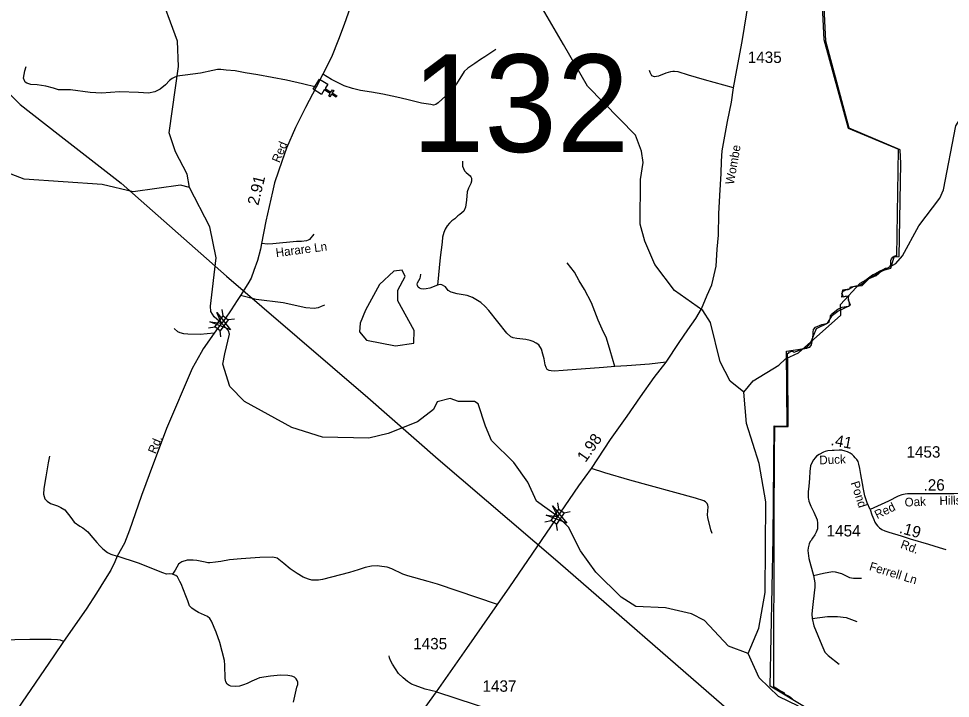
# Model space of a CAD drawing. Extents: x 2220236 to 2384410, y 720751 to 894131.
# Drawn here: x 2304658 to 2314848, y 827438 to 834873 of the extents above; entities that cross this region are included whole.
import ezdxf

# ---------------------------------------------------------------- set-up
doc = ezdxf.new("R2010")
doc.units = 0
for name, color, linetype in [('Exist Boundary Political City Limit New', 7, 'Continuous'), ('Exist Boundary Political City Limit New InsideOut', 7, 'Continuous'), ('Exist Cultural Church CELL', 7, 'Continuous'), ('Exist Hydrographic Creek Single Shore', 7, 'Continuous'), ('Exist Hydrographic Misc Water Feature', 7, 'Continuous'), ('Exist Hydrographic Pond Under 1500 Sq Ft', 7, 'Continuous'), ('Exist Road Non-System Type 51', 7, 'Continuous'), ('Exist Road Non-System Type 51 Label', 7, 'Continuous'), ('Exist Road Secondary Mileage Hundredths English Label', 7, 'Continuous'), ('Exist Road Secondary Structure Standard Bridge Attributed CELL', 7, 'Continuous'), ('Exist Road Secondary Structure Standard Bridge CELL', 7, 'Continuous'), ('Exist Road Secondary Structure Standard Bridge Number Label', 7, 'Continuous'), ('Exist Road Secondary Type 51 Attributed', 7, 'Continuous'), ('Exist Road Secondary Type 51 Label', 7, 'Continuous'), ('Exist Road Secondary Type 51 Number Label', 7, 'Continuous'), ('Exist Utilities Electrical Transmission Line', 7, 'Continuous'), ('Map Preparation Boundary City Limit Buffer Line', 7, 'Continuous')]:
    doc.layers.add(name, color=color, linetype=linetype)

msp = doc.modelspace()

# ---------------------------------------------------------------- linework, layer by layer
at = {"layer": 'Exist Boundary Political City Limit New'}
msp.add_lwpolyline([(2313122, 827429), (2313102, 827443), (2313079, 827463), (2313043, 827482), (2313030, 827497), (2312979, 827525), (2312939, 827551), (2312916, 827564), (2312922, 829394), (2312924, 830079), (2312927, 830411), (2313074, 830411), (2313075, 830411), (2313069, 831096), (2313068, 831211), (2313084, 831222), (2313087, 831224), (2313114, 831236), (2313128, 831232), (2313141, 831226), (2313158, 831233), (2313208, 831252), (2313239, 831263), (2313277, 831268), (2313298, 831274), (2313311, 831278), (2313331, 831304), (2313341, 831359), (2313345, 831395), (2313347, 831411), (2313348, 831445), (2313352, 831473), (2313375, 831497), (2313442, 831526), (2313492, 831540), (2313522, 831554), (2313536, 831612), (2313538, 831623), (2313538, 831624), (2313544, 831633), (2313548, 831639), (2313568, 831655), (2313619, 831695), (2313664, 831716), (2313710, 831723), (2313736, 831729), (2313746, 831736), (2313746, 831760), (2313743, 831775), (2313738, 831794), (2313735, 831804), (2313736, 831820), (2313737, 831836), (2313710, 831833), (2313698, 831832), (2313678, 831827), (2313667, 831857), (2313663, 831867), (2313667, 831881), (2313682, 831898), (2313689, 831901), (2313701, 831905), (2313729, 831912), (2313746, 831916), (2313748, 831918), (2313758, 831938), (2313766, 831940), (2313814, 831950), (2313816, 831950), (2313860, 831956), (2313866, 831960), (2313901, 831988), (2313920, 832013), (2313953, 832038), (2313958, 832042), (2313966, 832049), (2313995, 832070), (2314030, 832085), (2314072, 832112), (2314115, 832130), (2314138, 832144), (2314164, 832147), (2314186, 832163), (2314197, 832183), (2314199, 832208), (2314199, 832228), (2314205, 832245), (2314218, 832265), (2314234, 832276), (2314252, 832282), (2314263, 832276), (2314282, 833440), (2314283, 833441), (2313733, 833673), (2313467, 834640), (2313416, 835691)], dxfattribs=at)
at = {"layer": 'Exist Boundary Political City Limit New InsideOut'}
msp.add_lwpolyline([(2313289, 827322), (2312877, 827570), (2312910, 829191), (2312921, 830420), (2313064, 830414), (2313058, 831235), (2313229, 831262), (2313284, 831284), (2313317, 831322), (2313383, 831482), (2313503, 831542), (2313558, 831630), (2313619, 831674), (2313756, 831740), (2313734, 831795), (2313734, 831839), (2313663, 831828), (2313674, 831905), (2313740, 831916), (2313784, 831944), (2313882, 831955), (2313959, 832032), (2314036, 832065), (2314097, 832114), (2314196, 832142), (2314234, 832268), (2314289, 832273), (2314305, 833290), (2314300, 833439), (2313740, 833676), (2313487, 834627), (2313437, 835671)], dxfattribs=at)
at = {"layer": 'Exist Cultural Church CELL'}
msp.add_lwpolyline([(2308038, 834156), (2308009, 834108), (2308074, 834068), (2308090, 834096), (2308104, 834087), (2308087, 834060), (2308139, 834029), (2308131, 834015), (2308079, 834046), (2308063, 834019), (2308049, 834027), (2308066, 834055), (2308000, 834094), (2307970, 834045), (2307879, 834100), (2307947, 834212)], close=True, dxfattribs=at)
at = {"layer": 'Exist Hydrographic Creek Single Shore'}
for points in [[(2306528, 833027), (2306502, 833170), (2306374, 833417), (2306305, 833625), (2306406, 834351), (2306394, 834626), (2306180, 835215), (2306117, 835632), (2306123, 835865), (2306163, 835998), (2306160, 836248), (2306067, 836447), (2305745, 836936), (2305519, 836983)], [(2312591, 830787), (2312690, 830912), (2312971, 831081), (2313045, 831150), (2313187, 831218), (2313649, 831631), (2313647, 831746), (2313862, 831981), (2314251, 832194), (2314325, 832279), (2314504, 832605), (2314734, 832909), (2314775, 833000), (2314909, 833701), (2315064, 833944), (2315188, 834047), (2315405, 834115)], [(2312638, 827930), (2312421, 828010), (2312160, 828291), (2312018, 828364), (2311734, 828428), (2311409, 828441), (2311249, 828546), (2310971, 828820), (2310802, 829050), (2310673, 829310), (2310555, 829426), (2310322, 829595), (2310228, 829804), (2310075, 830018), (2309831, 830257), (2309763, 830415), (2309685, 830661), (2309644, 830686), (2309469, 830685), (2309377, 830718), (2309235, 830682), (2309195, 830599), (2309021, 830464), (2308698, 830335), (2308490, 830284), (2307982, 830296), (2307647, 830401), (2307128, 830685), (2306968, 830849), (2306890, 831092), (2306914, 831208), (2306963, 831423), (2306952, 831457), (2306878, 831541), (2306798, 831611), (2306761, 831668), (2306757, 831729), (2306819, 832257), (2306749, 832596), (2306528, 833027)], [(2312638, 827930), (2312752, 828204), (2312823, 828597), (2312830, 829589), (2312758, 830006), (2312620, 830443), (2312591, 830787)], [(2313187, 827352), (2312969, 827458), (2312759, 827663), (2312638, 827930)]]:
    msp.add_lwpolyline(points, dxfattribs=at)
at = {"layer": 'Exist Hydrographic Misc Water Feature'}
for points in [[(2306528, 833027), (2306428, 833052), (2305912, 832978), (2305570, 833060), (2304720, 833117), (2304577, 833173), (2304468, 833290), (2304221, 833828), (2304126, 834110), (2303915, 834390), (2303829, 834600), (2303836, 834748), (2304022, 835202), (2304110, 835619), (2304091, 835825), (2303937, 836140)], [(2312591, 830787), (2312441, 830909), (2312329, 831118), (2312225, 831550), (2312140, 831681), (2311830, 831901), (2311618, 832185), (2311507, 832439), (2311455, 832624), (2311458, 833113), (2311490, 833299), (2311472, 833423), (2311403, 833597), (2310881, 834133), (2310618, 834589), (2310338, 835070), (2309908, 835538), (2309591, 835617)]]:
    msp.add_lwpolyline(points, dxfattribs=at)
at = {"layer": 'Exist Hydrographic Pond Under 1500 Sq Ft'}
msp.add_lwpolyline([(2308779, 831294), (2308979, 831322), (2308985, 831463), (2308807, 831787), (2308806, 831902), (2308887, 832053), (2308853, 832121), (2308762, 832110), (2308605, 831966), (2308450, 831684), (2308393, 831541), (2308386, 831448), (2308462, 831356), (2308779, 831294)], dxfattribs=at)
at = {"layer": 'Exist Road Non-System Type 51'}
for points in [[(2309876, 834535), (2309758, 834457), (2309710, 834427), (2309646, 834384), (2309570, 834333), (2309532, 834295), (2309446, 834159), (2309399, 834100), (2309330, 834029), (2309245, 833951), (2309220, 833935), (2309197, 833928), (2309165, 833933), (2309066, 833948), (2308905, 833990), (2308796, 834015), (2308642, 834047), (2308518, 834070), (2308396, 834086), (2308309, 834107), (2308220, 834139), (2308154, 834169), (2308080, 834208), (2307984, 834267)], [(2307913, 834125), (2307764, 834160), (2307588, 834200), (2307274, 834260), (2307136, 834281), (2307026, 834302), (2306928, 834308), (2306868, 834315), (2306834, 834315), (2306781, 834304), (2306646, 834278), (2306481, 834256), (2306391, 834242), (2306359, 834228), (2306336, 834219), (2306308, 834198), (2306264, 834150), (2306207, 834102), (2306147, 834072), (2306079, 834058), (2305968, 834066), (2305762, 834072), (2305565, 834059), (2305441, 834065), (2305225, 834095), (2305136, 834095), (2305093, 834095), (2305040, 834113), (2304955, 834136), (2304861, 834148), (2304790, 834152), (2304748, 834168), (2304728, 834178), (2304712, 834221), (2304725, 834301), (2304742, 834349)], [(2312476, 834117), (2312370, 834144), (2312159, 834204), (2311986, 834254), (2311872, 834291), (2311830, 834294), (2311812, 834294), (2311786, 834290), (2311738, 834277), (2311657, 834242), (2311613, 834236), (2311583, 834246), (2311564, 834283), (2311558, 834305)], [(2309512, 833315), (2309514, 833258), (2309535, 833208), (2309551, 833190), (2309595, 833152), (2309604, 833143), (2309610, 833127), (2309612, 833097), (2309604, 833071), (2309579, 833018), (2309565, 832978), (2309556, 832886), (2309547, 832812), (2309528, 832768), (2309484, 832730), (2309460, 832715), (2309430, 832685), (2309395, 832661), (2309371, 832636), (2309345, 832606), (2309324, 832570), (2309310, 832534), (2309295, 832483), (2309291, 832429), (2309267, 832259), (2309238, 831959)], [(2307887, 832516), (2307839, 832458), (2307826, 832450), (2307806, 832444), (2307750, 832435), (2307696, 832434), (2307438, 832410), (2307384, 832407), (2307315, 832414)], [(2311177, 831068), (2311128, 831243), (2311088, 831379), (2311042, 831478), (2310998, 831576), (2310922, 831763), (2310847, 831912), (2310790, 832006), (2310736, 832098), (2310659, 832201)], [(2309238, 831959), (2309155, 831926), (2309117, 831918), (2309085, 831913), (2309061, 831917), (2309043, 831923), (2309029, 831937), (2309021, 831953), (2309018, 831967), (2309022, 831983), (2309048, 832035), (2309052, 832047), (2309057, 832077)], [(2311177, 831068), (2311055, 831057), (2310614, 831026), (2310514, 831017), (2310482, 831019), (2310460, 831023), (2310440, 831036), (2310426, 831056), (2310417, 831086), (2310405, 831150), (2310392, 831204), (2310377, 831256), (2310347, 831305), (2310319, 831325), (2310287, 831343), (2310252, 831352), (2310206, 831362), (2310106, 831373), (2310068, 831380), (2310040, 831394), (2309998, 831432), (2309799, 831681), (2309761, 831725), (2309714, 831768), (2309622, 831823), (2309565, 831845), (2309455, 831862), (2309389, 831881), (2309357, 831900), (2309325, 831938), (2309286, 831962), (2309268, 831965), (2309238, 831959)], [(2308005, 831738), (2307967, 831726), (2307934, 831711), (2307891, 831704), (2307799, 831710), (2307551, 831765), (2307256, 831802), (2307084, 831843)], [(2306796, 831431), (2306642, 831419), (2306509, 831422), (2306464, 831426), (2306424, 831435), (2306400, 831447), (2306358, 831484)], [(2311740, 831116), (2311559, 831094), (2311311, 831074), (2311177, 831068)], [(2304995, 830088), (2304981, 830015), (2304956, 829861), (2304935, 829733), (2304931, 829671), (2304945, 829622), (2304969, 829596), (2305008, 829568), (2305082, 829543), (2305120, 829526), (2305163, 829500), (2305229, 829417), (2305266, 829367), (2305326, 829320), (2305361, 829302), (2305415, 829259), (2305448, 829221), (2305512, 829142), (2305546, 829108), (2305579, 829073), (2305631, 829034), (2305666, 829016), (2305735, 828995)], [(2312244, 829243), (2312228, 829282), (2312197, 829418), (2312194, 829446), (2312199, 829532), (2312197, 829550), (2312187, 829570), (2312169, 829588), (2312151, 829599), (2312060, 829629), (2311341, 829825), (2311071, 829904), (2310924, 829952)], [(2306340, 828795), (2306304, 828799), (2306276, 828796), (2306234, 828810), (2305968, 828915), (2305735, 828995)], [(2309894, 828466), (2309238, 828686), (2309137, 828717), (2308913, 828779), (2308861, 828796), (2308738, 828853), (2308688, 828872), (2308632, 828882), (2308578, 828887), (2308518, 828883), (2308448, 828868), (2308372, 828845), (2308277, 828814), (2307982, 828739), (2307938, 828732), (2307910, 828730), (2307864, 828732), (2307828, 828741), (2307769, 828765), (2307705, 828804), (2307628, 828855), (2307560, 828912), (2307487, 828970), (2307439, 828983), (2307297, 828979), (2307092, 828965), (2306966, 828954), (2306868, 828935), (2306812, 828926), (2306750, 828920), (2306728, 828919), (2306698, 828927), (2306608, 828946), (2306566, 828950), (2306502, 828949), (2306442, 828930), (2306422, 828918), (2306408, 828906), (2306371, 828839), (2306340, 828795)], [(2313290, 829054), (2313302, 828968), (2313350, 828782)], [(2307666, 827396), (2307702, 827560), (2307710, 827590), (2307710, 827614), (2307706, 827634), (2307695, 827650), (2307675, 827668), (2307647, 827680), (2307603, 827687), (2307523, 827690), (2307413, 827681), (2307293, 827662), (2307258, 827649), (2307210, 827625), (2307156, 827600), (2307116, 827586), (2307075, 827573), (2307031, 827569), (2306979, 827571), (2306959, 827578), (2306940, 827592), (2306924, 827618), (2306916, 827654), (2306914, 827800), (2306910, 827852), (2306859, 828049), (2306818, 828161), (2306767, 828282), (2306749, 828312), (2306722, 828335), (2306626, 828376), (2306588, 828398), (2306554, 828424), (2306527, 828451), (2306507, 828503), (2306488, 828559), (2306435, 828690), (2306421, 828716), (2306394, 828766), (2306378, 828782), (2306366, 828787), (2306340, 828795)], [(2313350, 828782), (2313367, 828701), (2313367, 828655), (2313349, 828499), (2313336, 828398), (2313332, 828358), (2313338, 828311)], [(2313350, 828782), (2313461, 828807), (2313560, 828825), (2313588, 828822), (2313658, 828804), (2313747, 828760), (2313788, 828753), (2313875, 828753)], [(2313338, 828311), (2313505, 828332), (2313614, 828334), (2313708, 828321), (2313824, 828278)], [(2313338, 828311), (2313355, 828232), (2313441, 828020), (2313476, 827945), (2313513, 827907), (2313633, 827811)], [(2305150, 828061), (2305116, 828074), (2305083, 828079), (2305015, 828081), (2304779, 828082), (2304448, 828074), (2304029, 828068), (2303740, 828063), (2303554, 828056), (2303462, 828050), (2303394, 828052)], [(2309229, 827511), (2309106, 827539), (2308994, 827578), (2308956, 827594), (2308911, 827623), (2308863, 827663), (2308814, 827710), (2308747, 827811), (2308725, 827851), (2308714, 827883), (2308710, 827903)]]:
    msp.add_lwpolyline(points, dxfattribs=at)
at = {"layer": 'Exist Road Secondary Structure Standard Bridge Attributed CELL'}
for points in [[(2306825, 831659), (2306976, 831468), (2306749, 831558), (2306878, 831541)], [(2310498, 829543), (2310654, 829355), (2310426, 829440), (2310555, 829426)]]:
    msp.add_lwpolyline(points, close=True, dxfattribs=at)
at = {"layer": 'Exist Road Secondary Structure Standard Bridge CELL'}
for p, q in [((2306894, 831622), (2306884, 831690)), ((2306949, 831581), (2307018, 831591)), ((2306736, 831491), (2306804, 831501)), ((2306871, 831391), (2306861, 831459)), ((2310568, 829507), (2310555, 829575)), ((2310624, 829468), (2310692, 829481)), ((2310414, 829370), (2310482, 829383)), ((2310553, 829275), (2310540, 829343))]:
    msp.add_line(p, q, dxfattribs=at)
for points in [[(2306804, 831501), (2306894, 831622), (2306950, 831580), (2306861, 831459)], [(2310482, 829383), (2310567, 829508), (2310626, 829468), (2310540, 829343)]]:
    msp.add_lwpolyline(points, close=True, dxfattribs=at)
at = {"layer": 'Exist Road Secondary Type 51 Attributed'}
for points in [[(2308283, 834995), (2308219, 834808), (2308155, 834645), (2308079, 834452), (2307984, 834267), (2307913, 834125), (2307797, 833901), (2307685, 833683), (2307589, 833456), (2307541, 833323), (2307456, 833078), (2307433, 832979), (2307363, 832657), (2307315, 832414), (2307304, 832352), (2307269, 832228), (2307231, 832118), (2307202, 832036), (2307166, 831974), (2307084, 831843), (2307050, 831791), (2306982, 831688), (2306913, 831587), (2306834, 831482)], [(2310534, 829394), (2310784, 829762), (2310924, 829952), (2311132, 830270), (2311315, 830524), (2311459, 830736), (2311610, 830947), (2311740, 831116), (2311881, 831331), (2311977, 831469), (2312065, 831594), (2312126, 831699), (2312190, 831847), (2312239, 831963), (2312256, 832024), (2312286, 832166), (2312299, 832350), (2312312, 832506), (2312315, 832738), (2312326, 832939), (2312341, 833178), (2312345, 833314), (2312353, 833428), (2312410, 833747), (2312453, 833961), (2312476, 834117), (2312514, 834314), (2312570, 834622), (2312645, 835071)], [(2306834, 831482), (2306796, 831431), (2306677, 831260), (2306653, 831222), (2306557, 831046), (2306277, 830388), (2306217, 830233), (2306133, 830011), (2306001, 829658), (2305931, 829456), (2305869, 829276), (2305816, 829137), (2305735, 828995), (2305710, 828931), (2305665, 828842), (2305603, 828743), (2305511, 828590), (2305397, 828412), (2305150, 828061), (2305043, 827902), (2304642, 827316)], [(2313970, 829504), (2313940, 829575), (2313927, 829610), (2313912, 829655), (2313899, 829726), (2313889, 829787), (2313871, 829888), (2313860, 829953), (2313849, 830001), (2313839, 830027), (2313825, 830049), (2313808, 830070), (2313792, 830088), (2313774, 830104), (2313754, 830120), (2313722, 830134), (2313697, 830143), (2313663, 830152), (2313631, 830153), (2313579, 830150), (2313554, 830150), (2313508, 830145), (2313478, 830137), (2313460, 830132), (2313413, 830107), (2313383, 830086), (2313369, 830069), (2313353, 830048), (2313335, 830016), (2313320, 829980), (2313311, 829919), (2313306, 829848), (2313299, 829754), (2313293, 829702), (2313293, 829676), (2313294, 829633), (2313296, 829616), (2313301, 829596), (2313306, 829576), (2313324, 829541), (2313355, 829475), (2313391, 829392), (2313394, 829356), (2313395, 829331), (2313395, 829311), (2313394, 829293), (2313387, 829274), (2313382, 829256), (2313367, 829225), (2313342, 829190), (2313326, 829166), (2313316, 829152), (2313305, 829129), (2313300, 829113), (2313293, 829083), (2313290, 829054)], [(2315287, 829697), (2315045, 829680), (2314888, 829676), (2314695, 829675), (2314574, 829674), (2314451, 829674), (2314380, 829674), (2314355, 829672), (2314316, 829663), (2314278, 829648), (2314172, 829594), (2313970, 829504)], [(2313970, 829504), (2313991, 829444), (2313999, 829420), (2314010, 829394), (2314024, 829366), (2314037, 829345), (2314051, 829326), (2314058, 829318), (2314073, 829304), (2314100, 829286), (2314130, 829271), (2314174, 829255), (2314310, 829215), (2314410, 829184), (2314609, 829125), (2314725, 829087), (2314800, 829067)], [(2309229, 827511), (2309559, 827982), (2309894, 828466), (2310032, 828659), (2310228, 828945), (2310534, 829394)], [(2307825, 824107), (2307834, 824463), (2307862, 824975), (2307891, 825255), (2307903, 825311), (2307918, 825352), (2308079, 825655), (2308190, 825862), (2308422, 826283), (2308551, 826526), (2308586, 826592), (2308634, 826663), (2308675, 826731), (2308760, 826846), (2308831, 826947), (2308933, 827102), (2309229, 827511)], [(2309229, 827511), (2309862, 827303), (2310326, 827140), (2310688, 827029), (2311170, 826864), (2311345, 826803), (2311580, 826728), (2311707, 826689), (2311825, 826654), (2311924, 826625), (2312055, 826601), (2312122, 826596), (2312201, 826593), (2312285, 826596), (2312341, 826603)]]:
    msp.add_lwpolyline(points, dxfattribs=at)
at = {"layer": 'Exist Utilities Electrical Transmission Line'}
msp.add_lwpolyline([(2295493, 842747), (2297095, 841044), (2298483, 839568), (2299676, 838250), (2300741, 837598), (2301195, 837329), (2302261, 836417), (2302843, 835802), (2303617, 835003), (2304675, 833934), (2305089, 833608), (2305781, 833074), (2306930, 832055), (2308477, 830729), (2309247, 830053), (2310557, 828934), (2312376, 827352), (2314693, 825307), (2316171, 824036), (2317878, 822537), (2318675, 821838), (2319961, 820697)], dxfattribs=at)
at = {"layer": 'Map Preparation Boundary City Limit Buffer Line'}
msp.add_lwpolyline([(2313122, 827429), (2313102, 827443), (2313079, 827463), (2313043, 827482), (2313030, 827497), (2312979, 827525), (2312939, 827551), (2312916, 827564), (2312922, 829394), (2312924, 830079), (2312927, 830411), (2313074, 830411), (2313075, 830411), (2313069, 831096), (2313068, 831211), (2313084, 831222), (2313087, 831224), (2313114, 831236), (2313128, 831232), (2313141, 831226), (2313158, 831233), (2313208, 831252), (2313239, 831263), (2313277, 831268), (2313298, 831274), (2313311, 831278), (2313331, 831304), (2313341, 831359), (2313345, 831395), (2313347, 831411), (2313348, 831445), (2313352, 831473), (2313375, 831497), (2313442, 831526), (2313492, 831540), (2313522, 831554), (2313536, 831612), (2313538, 831623), (2313538, 831624), (2313544, 831633), (2313548, 831639), (2313568, 831655), (2313619, 831695), (2313664, 831716), (2313710, 831723), (2313736, 831729), (2313746, 831736), (2313746, 831760), (2313743, 831775), (2313738, 831794), (2313735, 831804), (2313736, 831820), (2313737, 831836), (2313710, 831833), (2313698, 831832), (2313678, 831827), (2313667, 831857), (2313663, 831867), (2313667, 831881), (2313682, 831898), (2313689, 831901), (2313701, 831905), (2313729, 831912), (2313746, 831916), (2313748, 831918), (2313758, 831938), (2313766, 831940), (2313814, 831950), (2313816, 831950), (2313860, 831956), (2313866, 831960), (2313901, 831988), (2313920, 832013), (2313953, 832038), (2313958, 832042), (2313966, 832049), (2313995, 832070), (2314030, 832085), (2314072, 832112), (2314115, 832130), (2314138, 832144), (2314164, 832147), (2314186, 832163), (2314197, 832183), (2314199, 832208), (2314199, 832228), (2314205, 832245), (2314218, 832265), (2314234, 832276), (2314252, 832282), (2314263, 832276), (2314282, 833440), (2314283, 833441), (2313733, 833673), (2313467, 834640), (2313416, 835691)], dxfattribs=at)

# ---------------------------------------------------------------- texts
at = {"layer": 'Exist Road Non-System Type 51 Label'}
for s, rotation, p in [('Harare Ln', 7.4348, (2307476, 832264)), ('Ferrell Ln', 342.9236, (2313954, 828842))]:
    msp.add_text(s, height=95, rotation=rotation, dxfattribs=at).set_placement(p)
at = {"layer": 'Exist Road Secondary Mileage Hundredths English Label'}
for s, rotation, p in [('2.91', 76.3068, (2307279, 832823)), ('1.98', 54.8726, (2310858, 830012)), ('.41', 349.4425, (2313534, 830209)), ('.26', 0.3542, (2314555, 829709)), ('.19', 344.8686, (2314282, 829249))]:
    msp.add_text(s, height=125, rotation=rotation, dxfattribs=at).set_placement(p)
at = {"layer": 'Exist Road Secondary Structure Standard Bridge Number Label'}
msp.add_text('132', height=1066.3, dxfattribs=at).set_placement((2308958, 833415))
at = {"layer": 'Exist Road Secondary Type 51 Label'}
for s, rotation, p in [('Red', 67.4967, (2307511, 833289)), ('Wombe', 79.92, (2312479, 833052)), ('Rd.', 67.3695, (2306156, 830105)), ('Duck', 2.2712, (2313417, 829997)), ('Pond', 287.9571, (2313757, 829796)), ('Oak', 2.7547, (2314350, 829535)), ('Hills', 0.6679, (2314730, 829554)), ('Red', 26.2405, (2314048, 829397)), ('Rd.', 339.6513, (2314296, 829086))]:
    msp.add_text(s, height=95, rotation=rotation, dxfattribs=at).set_placement(p)
at = {"layer": 'Exist Road Secondary Type 51 Number Label'}
for s, p in [('1435', (2312632, 834388)), ('1453', (2314368, 830071)), ('1454', (2313495, 829209)), ('1435', (2308973, 827974)), ('1437', (2309731, 827510))]:
    msp.add_text(s, height=125, dxfattribs=at).set_placement(p)

doc.saveas('drawing.dxf')
